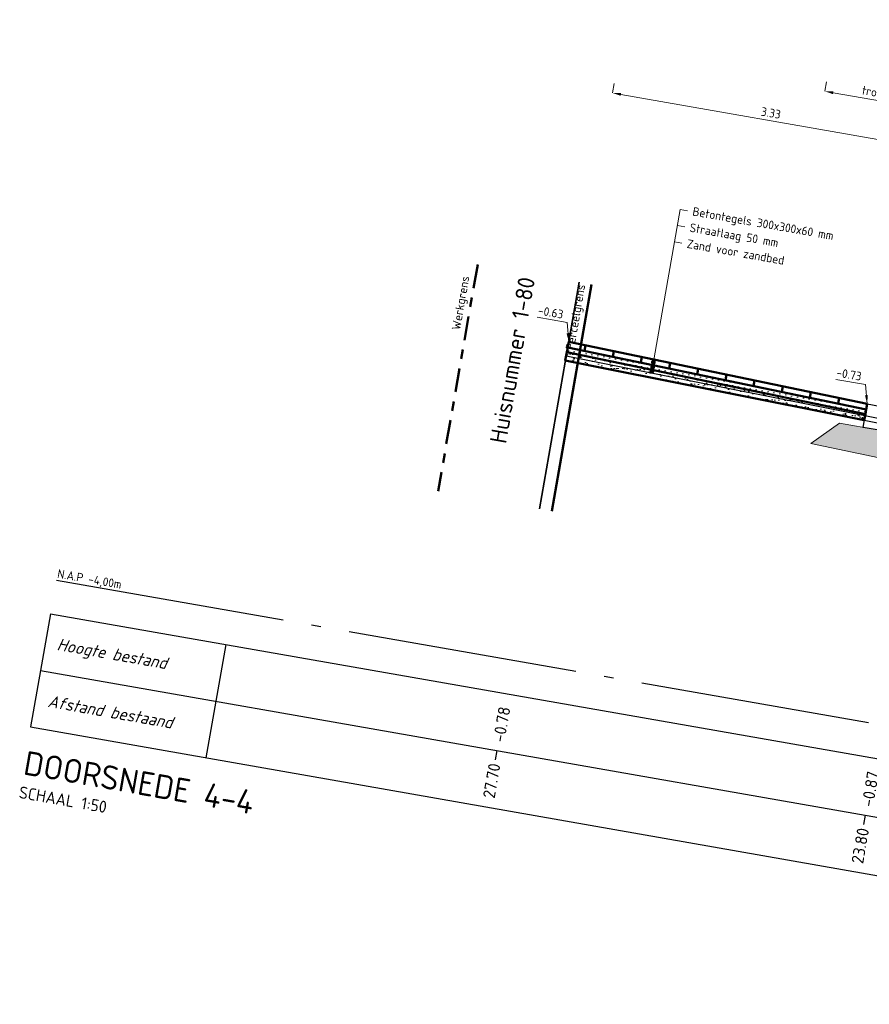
# Model space of a CAD drawing. Header units: metres. Extents: x 2514 to 227642, y 1683 to 852646.
# Tile 402 of 462: x 114351 to 114360, y 426105 to 426115. Entities that reach past the tile are written whole.
import ezdxf
from ezdxf.enums import TextEntityAlignment as Align

# ---------------------------------------------------------------- set-up
doc = ezdxf.new("R2010")
doc.units = ezdxf.units.M
doc.linetypes.add('AL-NAP_LIJN', pattern=[15.25, 12, -1.5, 0.25, -1.5])
doc.linetypes.add('XX-CENTER', pattern=[8, 5, -1, 1, -1])
doc.layers.get('Defpoints').update_dxf_attribs({"color": 244, "lineweight": 35})
for name, color, linetype, lineweight in [('B-WE-OG-BEBOUWING_STRAATNAAM-T35', 2, 'Continuous', 35), ('B-WE-VH-VERHARDING_TEGEL-GD', 252, 'Continuous', 25), ('N-WE-GW-GROND_GRIND-AD-50', 7, 'Continuous', 18), ('N-WE-GW-GROND_ZAND-AD-50', 7, 'Continuous', 18), ('N-WE-GW-GROND_ZAND_FUNDERINGSZAND-AD-50', 7, 'Continuous', 18), ('N-WE-GW-GROND_ZAND_FUNDERINGSZAND-GD', 7, 'Continuous', 50), ('N-WE-GW-GROND_ZAND_ONTGRAVEN-GD', 251, 'Continuous', 18), ('N-WE-KG-GRENS_PERCEEL-GD', 150, 'Continuous', 50), ('N-WE-KG-GRENS_WERK-GD', 7, 'XX-CENTER', 50), ('N-WE-OG-BEBOUWING-GD', 7, 'Continuous', 35), ('N-WE-VH-KANTOPSLUITING_TROTTOIRBAND-SD', 210, 'Continuous', 25), ('N-WE-VH-M', 7, 'Continuous', 18), ('N-WE-VH-NAP-T18', 1, 'Continuous', 18), ('N-WE-VH-T18', 10, 'Continuous', 18), ('N-WE-VH-VERHARDING_FUNDERING-GD', 7, 'Continuous', 50), ('N-WE-VH-VERHARDING_FUNDERING-O', 7, 'Continuous', 18), ('N-WE-VH-VERHARDING_TEGEL-GD', 252, 'Continuous', 50), ('X-XX-AL-NAP-GD', 7, 'AL-NAP_LIJN', 25), ('X-XX-AL-NAP-T18', 10, 'Continuous', 18), ('X-XX-AL-PROFIELBALK-G', 7, 'Continuous', 25), ('X-XX-AL-PROFIELBALK-T25', 7, 'Continuous', 25), ('X-XX-AL-VERWIJZING-T18', 10, 'Continuous', 18), ('X-XX-AL-VERWIJZING_DOORSNEDE-T25', 7, 'Continuous', 25), ('X-XX-AL-VERWIJZING_DOORSNEDE-T50', 130, 'Continuous', 50)]:
    doc.layers.add(name, color=color, linetype=linetype, lineweight=lineweight)
doc.styles.add('NLCS-ISO-M50-T18', font='NLCS-ISO.ttf', dxfattribs={"height": 0.09})
doc.styles.add('NLCS-ISO-M50-T18_CURSIEF', font='NLCS-ISO.ttf', dxfattribs={"oblique": 15, "height": 0.09})
doc.styles.add('NLCS-ISO-M50-T25', font='NLCS-ISO.ttf', dxfattribs={"height": 0.125})
doc.styles.add('NLCS-ISO-M50-T25_CURSIEF', font='NLCS-ISO.ttf', dxfattribs={"oblique": 15, "height": 0.125})
doc.styles.add('NLCS-ISO-M50-T35', font='NLCS-ISO.ttf', dxfattribs={"height": 0.175})
doc.styles.add('NLCS-ISO-M50-T50', font='NLCS-ISO.ttf', dxfattribs={"height": 0.25})
doc.dimstyles.new('NLCS-M50-T18-PIJL_L2_H1', dxfattribs={"dimscale": 0.05, "dimtxt": 2.5, "dimasz": 1.8, "dimexe": 2, "dimexo": 2, "dimgap": 0.7, "dimtad": 1, "dimzin": 0, "dimdsep": 46, "dimtxsty": 'NLCS-ISO-M50-T18', "dimcen": 0, "dimdle": 2, "dimclrd": 256, "dimclre": 256, "dimclrt": 1, "dimadec": 1, "dimazin": 0, "dimtfac": 1, "dimtdec": 3, "dimtofl": 0, "dimtmove": 0, "dimatfit": 3, "dimfxl": 2, "dimfxlon": 1, "dimtfillclr": 256, "dimtolj": 1, "dimtzin": 0, "dimlwd": -1, "dimlwe": -1, "dimarcsym": 0})
doc.dimstyles.new('NLCS-M50-T18_CURSIEF-PIJL_A_L2_H1', dxfattribs={"dimscale": 0.05, "dimtxt": 2.5, "dimasz": 1.8, "dimexe": 2, "dimexo": 2, "dimgap": 0.7, "dimtad": 1, "dimzin": 0, "dimdsep": 46, "dimtxsty": 'NLCS-ISO-M50-T18_CURSIEF', "dimcen": 2.5, "dimdle": 2, "dimclrd": 256, "dimclre": 256, "dimclrt": 10, "dimadec": 1, "dimazin": 0, "dimtfac": 1, "dimtdec": 3, "dimtofl": 0, "dimtmove": 0, "dimatfit": 3, "dimfxl": 2, "dimtfillclr": 256, "dimtolj": 1, "dimtzin": 0, "dimlwd": -1, "dimlwe": -1, "dimarcsym": 0})
pattern_1 = [(350.050047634, (16.266258, -2.492287), (0.0361795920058, 0.0253803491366), [0, -0.0625])]
pattern_2 = [(27.550047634, (16.26626, -2.49229), (0.013544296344, 0.095436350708), [0, -0.076, 0, -0.085, 0, -0.08125]), (357.550047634, (16.26626, -2.49229), (0.111539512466, 0.123695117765), [0, -0.041, 0, -0.0685, 0, -0.02625]), (317.550047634, (16.20568, -2.48166), (0.15341400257, -0.026625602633), [0, -0.025, 0, -0.09, 0, -0.1175]), (307.550047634, (16.20568, -2.48166), (0.155628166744, 0.017252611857), [0, -0.0125, 0, -0.059, 0, -0.0675])]
pattern_3 = [(350.013562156, (0, 0), (0.23165277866, 0.16228675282), [0.025, -0.175]), (80.013562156, (0, 0), (-0.16228675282, 0.23165277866), [0.025, -0.175]), (125.013562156, (0.02462, -0.00434), (-0.196969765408, 0.03468301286), [0.03535534, -0.24748738]), (350.013562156, (0.04413, 0.10646), (0.23165277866, 0.16228675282), [0.025, -0.175]), (35.013562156, (0.05427, 0.09198), (0.03468301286, 0.196969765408), [0.01767766, -0.26516504]), (125.013562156, (0.05427, 0.09198), (-0.196969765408, 0.03468301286), [0.01767766, -0.26516504]), (350.013562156, (0.12666, 0.1427), (0.23165277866, 0.16228675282), [0.03535534, -0.16464466]), (35.013562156, (0.12666, 0.1427), (0.03468301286, 0.196969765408), [0.025, -0.25784272]), (125.013562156, (0.16148, 0.13657), (-0.196969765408, 0.03468301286), [0.025, -0.25784272]), (80.013562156, (0.14409, 0.0254), (-0.16228675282, 0.23165277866), [0.025, -0.175]), (35.013562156, (0.14409, 0.0254), (0.03468301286, 0.196969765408), [0.01767766, -0.26516504]), (125.013562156, (0.15857, 0.03554), (-0.196969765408, 0.03468301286), [0.01767766, -0.26516504]), (350.013562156, (0.0333, 0.0449), (0.23165277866, 0.16228675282), [0.0125, -0.1675]), (350.013562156, (0.1897, 0.06814), (0.23165277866, 0.16228675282), [0.0125, -0.1675]), (80.013562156, (0.13247, 0.1036), (-0.16228675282, 0.23165277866), [0.0125, -0.1675]), (125.013562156, (0.13758, -0.01153), (-0.196969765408, 0.03468301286), [0.01767766, -0.26516504]), (125.013562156, (0.07525, 0.13906), (-0.196969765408, 0.03468301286), [0.01767766, -0.26516504]), (35.013562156, (0.10371, 0.04837), (0.03468301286, 0.196969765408), [0.01767766, -0.26516504]), (80.013562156, (0.07204, 0.0127), (-0.16228675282, 0.23165277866), [0.003125, -0.196875]), (80.013562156, (0.0959, 0.09417), (-0.16228675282, 0.23165277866), [0.003125, -0.196875]), (80.013562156, (0.1942, 0.11177), (-0.16228675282, 0.23165277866), [0.003125, -0.196875]), (80.013562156, (0.17885, 0.00658), (-0.16228675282, 0.23165277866), [0.003125, -0.196875])]

# ---------------------------------------------------------------- blocks, each defined once
blk = doc.blocks.new('*D1090')
at = {"layer": 'Defpoints', "color": 0, "transparency": 16777216}
for p in [(114357.14, 426114.245), (114357.14, 426114.245), (114360.418, 426113.67)]:
    blk.add_point(p, dxfattribs=at)
at = {"layer": 'N-WE-VH-M', "transparency": 16777216}
for p, q in [((114357.14, 426114.245), (114357.157, 426114.344)), ((114360.329, 426113.685), (114357.228, 426114.229)), ((114360.418, 426113.67), (114360.435, 426113.768))]:
    blk.add_line(p, q, dxfattribs=at)
for points in [[(114357.231, 426114.244), (114357.226, 426114.215), (114357.14, 426114.245)], [(114360.332, 426113.7), (114360.327, 426113.671), (114360.418, 426113.67)]]:
    blk.add_solid(points, dxfattribs=at)
at = {"layer": 'N-WE-VH-M', "color": 1, "transparency": 16777216, "insert": (114358.793, 426114.036), "char_height": 0.09, "attachment_point": 5, "rotation": 350.05, "style": 'NLCS-ISO-M50-T18'}
blk.add_mtext('\\A1;3.33', dxfattribs=at)
blk = doc.blocks.new('_Dot')
at = {"color": 0, "linetype": 'ByBlock', "lineweight": -2}
blk.add_line((-0.5, 0), (-1, 0), dxfattribs=at)
at = {"color": 0, "linetype": 'ByBlock', "const_width": 0.5}
blk.add_lwpolyline([(-0.25, 0, 1), (0.25, 0, 1)], format="xyb", close=True, dxfattribs=at)
blk = doc.blocks.new('*D858')
at = {"layer": 'Defpoints', "color": 0, "ltscale": 0.2, "transparency": 16777216}
for p in [(114359.355, 426114.262), (114359.355, 426114.262), (114360.487, 426114.064)]:
    blk.add_point(p, dxfattribs=at)
at = {"layer": 'N-WE-VH-M', "ltscale": 0.2, "transparency": 16777216}
for p, q in [((114359.355, 426114.262), (114359.372, 426114.361)), ((114360.398, 426114.079), (114359.444, 426114.247)), ((114360.487, 426114.064), (114360.504, 426114.162))]:
    blk.add_line(p, q, dxfattribs=at)
for points in [[(114359.446, 426114.262), (114359.441, 426114.232), (114359.355, 426114.262)], [(114360.401, 426114.094), (114360.396, 426114.065), (114360.487, 426114.064)]]:
    blk.add_solid(points, dxfattribs=at)
at = {"layer": 'N-WE-VH-M', "color": 1, "ltscale": 0.2, "transparency": 16777216, "insert": (114359.935, 426114.242), "char_height": 0.09, "attachment_point": 5, "rotation": 350.05, "style": 'NLCS-ISO-M50-T18'}
blk.add_mtext('\\A1;trottoir', dxfattribs=at)

msp = doc.modelspace()

# ---------------------------------------------------------------- hatches: boundary and pattern name
at = {"layer": 'N-WE-GW-GROND_GRIND-AD-50', "ltscale": 0.1}
h = msp.add_hatch(dxfattribs=at)
h.set_pattern_fill('AVH-FUNDERING_02-SO', color=1, scale=0.2, pattern_type=2)
h.set_pattern_definition(pattern_3)
edge = h.paths.add_edge_path()
edge.add_arc((114358.32, 425960.504), 148.142, 78.89018, 81.20991)
edge.add_line((114380.959, 426106.905), (114380.907, 426106.61))
edge.add_line((114380.907, 426106.61), (114380.91, 426106.609))
edge.add_arc((99057.922, 338742.202), 88697.991, 80.04811254, 80.05198272, ccw=False)
edge.add_line((114386.811, 426105.574), (114386.814, 426105.573))
edge.add_line((114386.814, 426105.573), (114386.866, 426105.869))
h = msp.add_hatch(dxfattribs=at)
h.set_pattern_fill('AVH-FUNDERING_02-SO', color=1, scale=0.2, pattern_type=2)
h.set_pattern_definition(pattern_3)
edge = h.paths.add_edge_path()
edge.add_arc((114336.82, 425950.127), 149.551, 78.89937, 81.19785, ccw=False)
edge.add_line((114365.614, 426096.88), (114365.562, 426096.584))
edge.add_line((114365.562, 426096.584), (114365.559, 426096.584))
edge.add_arc((99024.874, 338678.941), 88753.484, 80.04666692, 80.05053573)
edge.add_line((114359.656, 426097.62), (114359.653, 426097.621))
edge.add_line((114359.653, 426097.621), (114359.705, 426097.916))
h = msp.add_hatch(dxfattribs=at)
h.set_pattern_fill('AVH-FUNDERING_02-SO', color=1, scale=0.2, pattern_type=2)
h.set_pattern_definition(pattern_3)
edge = h.paths.add_edge_path()
edge.add_arc((114341.643, 425963.245), 148.323, 78.8916, 81.20849)
edge.add_line((114364.313, 426109.825), (114364.261, 426109.53))
edge.add_line((114364.261, 426109.53), (114364.264, 426109.529))
edge.add_arc((106704.242, 382427.049), 44349.014, 80.0461775, 80.0539178, ccw=False)
edge.add_line((114370.165, 426108.494), (114370.168, 426108.494))
edge.add_line((114370.168, 426108.494), (114370.22, 426108.789))
h = msp.add_hatch(dxfattribs=at)
h.set_pattern_fill('AGW-GROND_GRIND-SO', color=1, scale=0.05, pattern_type=2)
h.set_pattern_definition([(350.01356216, (0.20564, 0.01456), (0.57913194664, 0.40571688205), [0.025, -0.15, 0.025, -0.3]), (350.01356216, (0.4562, -0.00417), (0.57913194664, 0.40571688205), [0.025, -0.475]), (350.01356216, (0.19403, 0.09276), (0.57913194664, 0.40571688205), [0.05, -0.45]), (350.01356216, (0.3461, 0.09137), (0.57913194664, 0.40571688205), [0.025, -0.475]), (350.01356216, (0.12883, 0.155), (0.57913194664, 0.40571688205), [0.025, -0.475]), (350.01356216, (0.33447, 0.16957), (0.57913194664, 0.40571688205), [0.05, -0.45]), (350.01356216, (0.16646, 0.22454), (0.57913194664, 0.40571688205), [0.05, -0.175, 0.025, -0.25]), (350.01356216, (0.17513, 0.2738), (0.57913194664, 0.40571688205), [0.05, -0.275, 0.05, -0.125]), (350.01356216, (0.3272, 0.2724), (0.57913194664, 0.40571688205), [0.025, -0.475]), (350.01356216, (0.3402, 0.34625), (0.57913194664, 0.40571688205), [0.025, -0.475]), (350.01356216, (0.0737, 0.41856), (0.57913194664, 0.40571688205), [0.025, -0.475]), (350.01356216, (0.20114, 0.4215), (0.57913194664, 0.40571688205), [0.025, -0.175, 0.05, -0.25]), (80.01356216, (0.0709, 0.11444), (-0.40571688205, 0.57913194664), [0.025, -0.225, 0.025, -0.225]), (80.01356216, (0.10855, 0.18396), (-0.40571688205, 0.57913194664), [0.025, -0.475]), (80.01356216, (0.18086, 0.45046), (-0.40571688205, 0.57913194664), [0.025, -0.475]), (80.01356216, (0.17513, 0.2738), (-0.40571688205, 0.57913194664), [0.05, -0.45]), (80.01356216, (0.16073, 0.04785), (-0.40571688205, 0.57913194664), [0.025, -0.475]), (80.01356216, (0.2547, 0.43746), (-0.40571688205, 0.57913194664), [0.025, -0.475]), (80.01356216, (0.25333, 0.2854), (-0.40571688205, 0.57913194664), [0.025, -0.475]), (80.01356216, (0.3012, 0.12466), (-0.40571688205, 0.57913194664), [0.025, -0.475]), (80.01356216, (0.37783, 0.4158), (-0.40571688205, 0.57913194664), [0.025, -0.475]), (80.01356216, (0.38077, 0.28834), (-0.40571688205, 0.57913194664), [0.025, -0.475]), (80.01356216, (0.38805, 0.1855), (-0.40571688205, 0.57913194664), [0.05, -0.45]), (80.01356216, (0.39967, 0.1073), (-0.40571688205, 0.57913194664), [0.025, -0.475]), (80.01356216, (0.44163, 0.20147), (-0.40571688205, 0.57913194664), [0.025, -0.475]), (80.01356216, (0.41856, -0.0737), (-0.40571688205, 0.57913194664), [0.025, -0.3, 0.05, -0.125]), (35.01356216, (0.05202, 0.29545), (0.08670753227, 0.49242441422), [0.03535, -0.176775, 0.03535, -0.247485, 0.03535, -0.17679678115]), (35.01356216, (0.16507, 0.07247), (0.08670753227, 0.49242441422), [0.03535, -0.247485, 0.03535, -0.0707, 0.03535, -0.28287178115]), (35.01356216, (0.04196, 0.09415), (0.0867075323, 0.49242441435), [0.035355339, -0.4596195, 0.0707105, -0.141421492]), (35.01356216, (0.20703, 0.16662), (0.0867075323, 0.49242441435), [0.035355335, -0.14142135, 0.035355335, -0.49497476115]), (35.01356216, (0.22437, 0.2651), (0.0867075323, 0.49242441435), [0.035355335, -0.67175144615]), (35.01356216, (0.3055, 0.14928), (0.0867075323, 0.49242441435), [0.035355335, -0.67175144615]), (35.01356216, (0.41267, 0.18118), (0.0867075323, 0.49242441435), [0.035355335, -0.67175144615]), (35.01356216, (0.29545, -0.05202), (0.0867075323, 0.49242441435), [0.035355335, -0.67175144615]), (125.01356216, (0.17235, -0.03035), (-0.49242441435, 0.0867075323), [0.035355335, -0.67175144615]), (125.01356216, (0.4229, -0.04908), (-0.49242441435, 0.0867075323), [0.0353553, -0.49497475, 0.0353553, -0.14142143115]), (125.01356216, (0.3272, 0.2724), (-0.49242441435, 0.0867075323), [0.035355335, -0.67175144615]), (125.01356216, (0.20114, 0.4215), (-0.49242441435, 0.0867075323), [0.035355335, -0.67175144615]), (125.01356216, (0.4562, -0.00417), (-0.49242441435, 0.0867075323), [0.035355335, -0.67175144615]), (125.01356216, (0.26355, 0.05513), (-0.49242441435, 0.0867075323), [0.035355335, -0.67175144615]), (125.01356216, (0.25767, 0.31), (-0.49242441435, 0.0867075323), [0.035355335, -0.67175144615]), (125.01356216, (0.4952, 0.21742), (-0.49242441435, 0.0867075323), [0.035355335, -0.67175144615]), (125.01356216, (0.404, 0.13194), (-0.49242441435, 0.0867075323), [0.035355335, -0.67175144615]), (125.01356216, (0.236, 0.1869), (-0.49242441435, 0.0867075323), [0.035355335, -0.67175144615]), (125.01356216, (0.12883, 0.155), (-0.49242441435, 0.0867075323), [0.035355, -0.35355339, 0.035355, -0.28284339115]), (125.01356216, (0.44596, 0.2261), (-0.49242441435, 0.0867075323), [0.0353553, -0.0707106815, 0.0353553, -0.5656855]), (16.578613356, (0.32441, -0.03174), (0.49242441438, -0.0867075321), [0.0559, -0.2795, 0.0559, -0.7267339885]), (16.578613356, (0.4692, 0.0697), (0.49242441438, -0.0867075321), [0.0559, -0.5031, 0.0559, -0.503133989]), (16.578613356, (0.4808, -0.0085), (0.49242441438, -0.0867075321), [0.055901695, -1.06213229]), (16.578613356, (0.11288, 0.20858), (0.49242441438, -0.0867075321), [0.055901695, -1.06213229]), (16.578613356, (0.1838, 0.32302), (0.49242441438, -0.0867075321), [0.055901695, -1.06213229]), (16.578613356, (0.09848, -0.01734), (0.49242441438, -0.0867075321), [0.055901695, -1.06213229]), (53.448510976, (0.3069, 0.30134), (0.08670753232, 0.49242441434), [0.055901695, -1.06213229]), (53.448510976, (0.23026, 0.01022), (0.08670753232, 0.49242441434), [0.055901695, -1.06213229]), (53.448510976, (0.4359, 0.02478), (0.08670753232, 0.49242441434), [0.055901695, -1.06213229]), (53.448510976, (0.08098, 0.31574), (0.08670753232, 0.49242441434), [0.055901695, -1.06213229]), (143.448510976, (0.34609, 0.09137), (-0.49242441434, 0.08670753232), [0.055901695, -1.06213229]), (143.448510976, (0.20564, 0.01456), (-0.49242441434, 0.08670753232), [0.055901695, -1.06213229]), (143.448510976, (0.07525, 0.13906), (-0.49242441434, 0.08670753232), [0.055901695, -1.06213229])])
h.paths.add_polyline_path([(114370.22, 426108.789), (114370.168, 426108.494), (114373.091, 426108.081), (114373.143, 426108.376)])
h.paths.add_polyline_path([(114364.261, 426109.53), (114364.313, 426109.825), (114359.905, 426110.751), (114359.902, 426110.731), (114359.754, 426110.757), (114359.508, 426110.801), (114359.209, 426110.591)])
at = {"layer": 'N-WE-GW-GROND_ZAND-AD-50', "ltscale": 0.2}
h = msp.add_hatch(dxfattribs=at)
h.set_pattern_fill('AGW-GROND_ZAND_CUNETZAND-SO', color=1, scale=0.05, pattern_type=2)
h.set_pattern_definition(pattern_1)
h.paths.add_polyline_path([(114356.803, 426111.565), (114356.674, 426111.592), (114356.666, 426111.543), (114356.794, 426111.516)])
h = msp.add_hatch(dxfattribs=at)
h.set_pattern_fill('AGW-GROND_ZAND_CUNETZAND-SO', color=1, scale=0.05, pattern_type=2)
h.set_pattern_definition(pattern_1)
h.paths.add_polyline_path([(114356.803, 426111.565), (114356.794, 426111.516), (114359.778, 426110.895), (114359.787, 426110.944)])
at = {"layer": 'N-WE-GW-GROND_ZAND_FUNDERINGSZAND-AD-50', "ltscale": 0.2}
h = msp.add_hatch(dxfattribs=at)
h.set_pattern_fill('AGW-GROND_ZAND_FUNDERINGSZAND', color=1, scale=0.05, pattern_type=2)
h.set_pattern_definition(pattern_2)
h.paths.add_polyline_path([(114356.794, 426111.516), (114356.666, 426111.543), (114356.649, 426111.454), (114356.779, 426111.428)])
h = msp.add_hatch(dxfattribs=at)
h.set_pattern_fill('AGW-GROND_ZAND_FUNDERINGSZAND', color=1, scale=0.05, pattern_type=2)
h.set_pattern_definition(pattern_2)
h.paths.add_polyline_path([(114356.794, 426111.516), (114356.779, 426111.428), (114359.767, 426110.833), (114359.778, 426110.895)])

# ---------------------------------------------------------------- linework, layer by layer
at = {"layer": 'B-WE-VH-VERHARDING_TEGEL-GD', "color": 251, "ltscale": 0.2, "flags": 128}
for points in [[(114356.659, 426111.503), (114360.487, 426110.74)], [(114356.649, 426111.454), (114360.478, 426110.691)]]:
    msp.add_lwpolyline(points, dxfattribs=at)
at = {"layer": 'N-WE-GW-GROND_ZAND_FUNDERINGSZAND-GD', "color": 1, "ltscale": 0.2, "flags": 128}
msp.add_lwpolyline([(114356.666, 426111.543), (114356.649, 426111.454), (114359.767, 426110.833), (114359.778, 426110.895)], close=True, dxfattribs=at)
at = {"layer": 'N-WE-GW-GROND_ZAND_ONTGRAVEN-GD', "ltscale": 0.2, "flags": 128}
msp.add_lwpolyline([(114370.163, 426108.495, -0.000012), (114370.165, 426108.494), (114373.091, 426108.081), (114373.131, 426108.306), (114371.304, 426108.528), (114371.004, 426108.581), (114368.437, 426109.171, 0.002595), (114367.865, 426109.281), (114365.062, 426109.613), (114364.763, 426109.665), (114360.653, 426110.528), (114360.641, 426110.46), (114360.444, 426110.494), (114360.468, 426110.633), (114359.905, 426110.751), (114359.902, 426110.731), (114359.508, 426110.801), (114359.209, 426110.591), (114364.264, 426109.529, 0)], format="xyb", dxfattribs=at)
at = {"layer": 'N-WE-KG-GRENS_PERCEEL-GD', "ltscale": 0.05, "flags": 128}
msp.add_lwpolyline([(114356.922, 426112.249), (114356.508, 426109.885)], dxfattribs=at)
at = {"layer": 'N-WE-KG-GRENS_WERK-GD', "ltscale": 0.05, "flags": 128}
msp.add_lwpolyline([(114355.736, 426112.457), (114355.322, 426110.093)], dxfattribs=at)
at = {"layer": 'N-WE-OG-BEBOUWING-GD', "ltscale": 0.2, "flags": 128}
msp.add_lwpolyline([(114356.793, 426112.272), (114356.379, 426109.908)], dxfattribs=at)
at = {"layer": 'N-WE-VH-KANTOPSLUITING_TROTTOIRBAND-SD', "color": 1, "flags": 128}
msp.add_lwpolyline([(114359.924, 426110.859), (114359.902, 426110.731), (114359.754, 426110.757), (114359.797, 426111.004), (114359.925, 426110.981)], close=True, dxfattribs=at)
at = {"layer": 'N-WE-VH-M'}
for p, q in [((114357.552, 426111.343), (114357.848, 426113.03)), ((114357.848, 426113.03), (114357.925, 426113.017)), ((114357.818, 426112.862), (114357.895, 426112.848)), ((114357.789, 426112.693), (114357.866, 426112.68))]:
    msp.add_line(p, q, dxfattribs=at)
at = {"layer": 'N-WE-VH-VERHARDING_FUNDERING-GD', "color": 1, "ltscale": 0.2, "flags": 128}
for points in [[(114356.666, 426111.543), (114356.674, 426111.592)], [(114359.787, 426110.944), (114359.778, 426110.895)]]:
    msp.add_lwpolyline(points, dxfattribs=at)
at = {"layer": 'N-WE-VH-VERHARDING_FUNDERING-O', "color": 1, "lineweight": 5, "ltscale": 0.2, "flags": 128}
msp.add_lwpolyline([(114373.143, 426108.376), (114370.22, 426108.789, 0.010043), (114364.313, 426109.825), (114359.905, 426110.751), (114359.902, 426110.731), (114359.508, 426110.801), (114359.209, 426110.591), (114364.264, 426109.529, -0.000034), (114370.165, 426108.494), (114373.091, 426108.081)], format="xyb", close=True, dxfattribs=at)
at = {"layer": 'N-WE-VH-VERHARDING_TEGEL-GD', "color": 1, "ltscale": 0.2, "flags": 128}
for points in [[(114356.685, 426111.651), (114356.674, 426111.592)], [(114356.674, 426111.592), (114359.787, 426110.944)], [(114356.685, 426111.651), (114359.797, 426111.004)], [(114356.86, 426111.615), (114356.85, 426111.556)], [(114356.666, 426111.543), (114359.778, 426110.895)], [(114357.154, 426111.553), (114357.143, 426111.494)], [(114357.448, 426111.492), (114357.437, 426111.433)], [(114357.741, 426111.431), (114357.731, 426111.372)], [(114358.035, 426111.37), (114358.025, 426111.311)], [(114358.329, 426111.309), (114358.318, 426111.25)], [(114358.622, 426111.248), (114358.612, 426111.189)], [(114358.916, 426111.187), (114358.906, 426111.128)], [(114359.21, 426111.126), (114359.199, 426111.067)], [(114359.504, 426111.065), (114359.493, 426111.006)], [(114359.797, 426111.004), (114359.787, 426110.944)]]:
    msp.add_lwpolyline(points, dxfattribs=at)
at = {"layer": 'X-XX-AL-NAP-GD', "ltscale": 0.2, "flags": 128}
msp.add_lwpolyline([(114351.342, 426109.167), (114413.029, 426098.345)], dxfattribs=at)
at = {"layer": 'X-XX-AL-PROFIELBALK-G'}
for p, q in [((114351.28, 426108.816), (114351.177, 426108.225)), ((114352.905, 426107.313), (114353.113, 426108.495)), ((114351.177, 426108.225), (114351.073, 426107.635)), ((114355.92, 426107.292), (114355.937, 426107.39)), ((114359.764, 426106.618), (114359.781, 426106.716))]:
    msp.add_line(p, q, dxfattribs=at)
at = {"layer": 'X-XX-AL-PROFIELBALK-G', "ltscale": 0.05}
for p, q in [((114351.28, 426108.816), (114412.968, 426097.995)), ((114351.177, 426108.225), (114412.864, 426097.404)), ((114351.073, 426107.635), (114412.76, 426096.813))]:
    msp.add_line(p, q, dxfattribs=at)

# ---------------------------------------------------------------- block references
at = {"layer": 'N-WE-VH-M', "xscale": 0.04999999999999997, "yscale": 0.04999999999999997, "zscale": 0.04999999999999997, "rotation": 260.0500476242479}
for p in [(114357.568, 426111.437), (114357.552, 426111.343), (114357.559, 426111.385)]:
    msp.add_blockref('_Dot', p, dxfattribs=at)

# ---------------------------------------------------------------- texts
at = {"layer": 'B-WE-OG-BEBOUWING_STRAATNAAM-T35', "style": 'NLCS-ISO-M50-T35'}
msp.add_text('Huisnummer 1-80', height=0.175, rotation=80, dxfattribs=at).set_placement((114356.097, 426111.459), align=Align.MIDDLE)
at = {"layer": 'N-WE-VH-NAP-T18', "style": 'NLCS-ISO-M50-T18'}
for s, p in [('-0.63', (114356.359, 426111.936)), ('-0.73', (114359.471, 426111.289))]:
    msp.add_text(s, height=0.09, rotation=350.05, dxfattribs=at).set_placement(p)
at = {"layer": 'N-WE-VH-T18', "style": 'NLCS-ISO-M50-T18'}
for s, p in [('Betontegels 300x300x60 mm', (114357.97, 426112.968)), ('Straatlaag 50 mm', (114357.94, 426112.799)), ('Zand voor zandbed', (114357.911, 426112.631))]:
    msp.add_text(s, height=0.09, rotation=350.05, dxfattribs=at).set_placement(p)
at = {"layer": 'X-XX-AL-NAP-T18', "ltscale": 0.2, "style": 'NLCS-ISO-M50-T18'}
msp.add_text('N.A.P -4,00m', height=0.09, rotation=350.05, dxfattribs=at).set_placement((114351.346, 426109.192))
at = {"layer": 'X-XX-AL-PROFIELBALK-T25', "style": 'NLCS-ISO-M50-T25_CURSIEF', "oblique": 15}
for s, p in [('Hoogte bestand', (114351.923, 426108.399)), ('Afstand bestaand', (114351.905, 426107.793))]:
    msp.add_text(s, height=0.125, rotation=350.05, dxfattribs=at).set_placement(p, align=Align.MIDDLE_CENTER)
at = {"layer": 'X-XX-AL-PROFIELBALK-T25', "style": 'NLCS-ISO-M50-T25'}
for s, p in [('-0.78', (114356.017, 426107.845)), ('27.70', (114355.913, 426107.254)), ('-0.87', (114359.861, 426107.171)), ('23.80', (114359.757, 426106.58))]:
    msp.add_text(s, height=0.125, rotation=80.05, dxfattribs=at).set_placement(p, align=Align.MIDDLE_RIGHT)
at = {"layer": 'X-XX-AL-VERWIJZING-T18', "ltscale": 0.2, "style": 'NLCS-ISO-M50-T18'}
for s, p in [('Werkgrens', (114355.552, 426111.768)), ('Perceelgrens', (114356.739, 426111.56))]:
    msp.add_text(s, height=0.09, rotation=80.05, dxfattribs=at).set_placement(p)
at = {"layer": 'X-XX-AL-VERWIJZING_DOORSNEDE-T25', "style": 'NLCS-ISO-M50-T25'}
msp.add_text('SCHAAL 1:50', height=0.125, rotation=350.05, dxfattribs=at).set_placement((114350.943, 426106.896))
at = {"layer": 'X-XX-AL-VERWIJZING_DOORSNEDE-T50', "style": 'NLCS-ISO-M50-T50'}
msp.add_text('DOORSNEDE 4-4', height=0.25, rotation=350.05, dxfattribs=at).set_placement((114350.987, 426107.142))

# ---------------------------------------------------------------- dimensions: what is measured, and where the dimension line sits
at = {"layer": 'N-WE-VH-M'}
dim = msp.add_linear_dim(base=(114357.14, 426114.245), p1=(114360.418, 426113.67), p2=(114357.14, 426114.245), angle=350.05, dimstyle='NLCS-M50-T18-PIJL_L2_H1', override={"dimclrt": 1}, dxfattribs=at)
dim.commit()
dim.dimension.update_dxf_attribs({"geometry": '*D1090', "text_midpoint": (114358.793, 426114.036)})
at = {"layer": 'N-WE-VH-M', "ltscale": 0.2}
dim = msp.add_linear_dim(base=(114359.355, 426114.262), p1=(114360.487, 426114.064), p2=(114359.355, 426114.262), angle=350.05, text='trottoir', dimstyle='NLCS-M50-T18-PIJL_L2_H1', override={"dimclrt": 1, "dimtmove": 1}, dxfattribs=at)
dim.commit()
dim.dimension.update_dxf_attribs({"geometry": '*D858', "text_midpoint": (114359.935, 426114.242)})

# ---------------------------------------------------------------- leaders
at = {"layer": 'N-WE-VH-M'}
for points in [[(114356.685, 426111.651), (114356.667, 426111.852), (114356.357, 426111.907)], [(114359.797, 426111.004), (114359.779, 426111.205), (114359.469, 426111.259)]]:
    msp.add_leader(points, dimstyle='NLCS-M50-T18_CURSIEF-PIJL_A_L2_H1', override={"dimgap": 0.7, "dimtad": 0}, dxfattribs=at)

doc.saveas('drawing.dxf')
